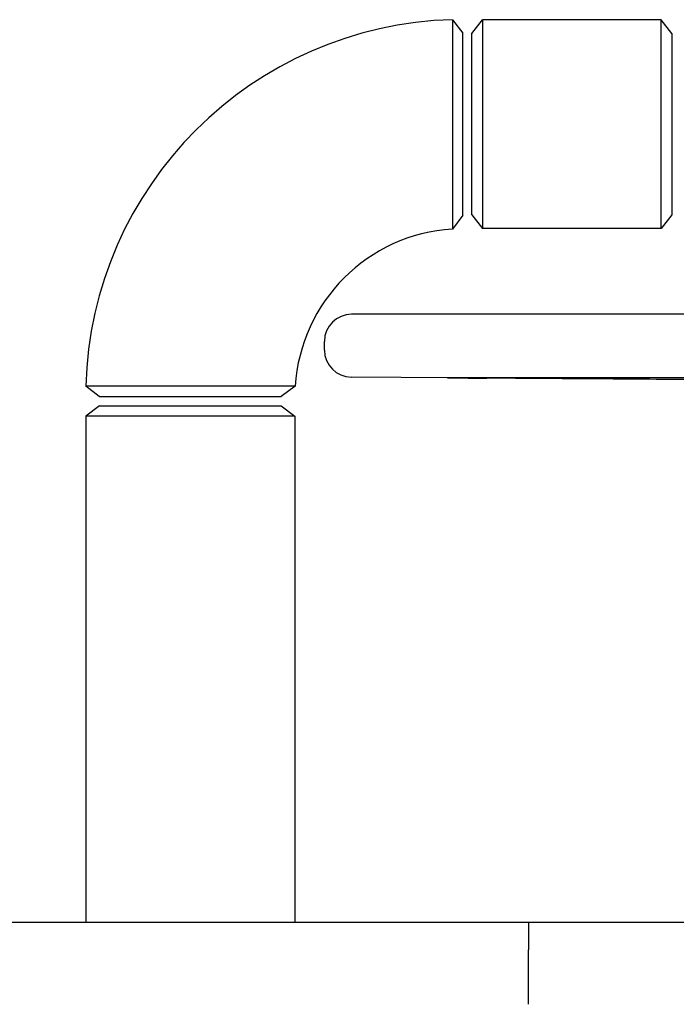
# Model space of a CAD drawing. Header units: inches. Extents: x 24 to 1128, y -69 to 748.
# Tile 475 of 656: x 596 to 605, y 376 to 390. Entities that reach past the tile are written whole.
import ezdxf

# ---------------------------------------------------------------- set-up
doc = ezdxf.new("R2010")
doc.units = ezdxf.units.IN
doc.header["$LTSCALE"] = 32
doc.header["$MEASUREMENT"] = 0
doc.layers.add('Visible (ANSI)', color=7, linetype='Continuous', lineweight=30)

msp = doc.modelspace()

# ---------------------------------------------------------------- linework, layer by layer
at = {"layer": 'Visible (ANSI)'}
for p, q in [((601.51826, 389.78672), (601.66063, 389.60117)), ((601.78563, 389.59867), (601.92951, 389.78617)), ((601.92951, 389.78617), (601.92951, 386.91117)), ((604.39176, 389.78617), (601.92951, 389.78617)), ((604.39176, 386.91117), (604.39176, 389.78617)), ((604.53563, 389.59867), (604.39176, 389.78617)), ((601.66063, 387.09617), (601.66063, 389.60107)), ((601.78563, 387.09867), (601.78563, 389.59867)), ((604.53563, 389.59867), (604.53563, 387.09867)), ((601.66063, 387.09617), (601.51831, 386.90428)), ((601.78563, 387.09867), (601.92951, 386.91117)), ((604.53563, 387.09867), (604.39176, 386.91117)), ((604.39176, 386.91117), (601.92951, 386.91117)), ((621.43013, 385.73187), (600.13113, 385.73187)), ((599.75713, 385.23987), (599.75713, 385.35787)), ((609.52063, 384.79886), (600.12846, 384.86588)), ((607.06967, 384.85673), (601.45119, 384.85673)), ((596.65813, 384.59867), (596.47259, 384.74104)), ((599.35502, 384.74099), (599.16313, 384.59867)), ((596.65823, 384.59867), (599.16313, 384.59867)), ((596.66063, 384.47367), (596.47313, 384.3298)), ((596.66063, 384.47367), (599.16063, 384.47367)), ((599.16063, 384.47367), (599.34813, 384.3298)), ((599.34813, 384.3298), (596.47313, 384.3298)), ((596.47313, 384.3298), (596.47313, 377.35867)), ((599.34813, 384.3298), (599.34813, 377.35867)), ((602.56363, 377.35867), (556.03063, 377.35867)), ((610.14463, 377.35867), (602.56363, 377.35867)), ((602.56363, 377.35867), (602.56363, 376.98367)), ((602.56363, 376.23367), (602.56363, 376.98367))]:
    msp.add_line(p, q, dxfattribs=at)
for centre, radius, start, end in [((601.66063, 384.59867), 5.19, 91.571968, 178.428032), ((601.66063, 384.59867), 2.31, 93.532272, 176.467728), ((600.13113, 385.35787), 0.374, 90, 180), ((600.13113, 385.23987), 0.374, 180, 269.591168)]:
    msp.add_arc(centre, radius, start, end, dxfattribs=at)
for points, knots in [([(601.51826, 389.7866), (601.51826, 389.78664), (601.51826, 389.78177), (601.51826, 389.74112), (601.51826, 389.66178), (601.51825, 389.42035), (601.51825, 389.25767), (601.51825, 388.88185), (601.51824, 388.66899), (601.51824, 388.23436), (601.51824, 388.01285), (601.51825, 387.60685), (601.51826, 387.42264), (601.51828, 387.12889), (601.5183, 387.01966), (601.51831, 386.92292), (601.51831, 386.90428), (601.51831, 386.90428)], [0, 0, 0, 0, 0.1436733, 0.1436733, 0.59274122, 0.59274122, 1.04590561, 1.04590561, 1.49882494, 1.49882494, 1.95396487, 1.95396487, 2.40917784, 2.40917784, 2.86492266, 2.86492266, 3.14159265, 3.14159265, 3.14159265, 3.14159265]), ([(601.45119, 384.85673), (601.44514, 384.85673), (601.45214, 384.85664), (601.49473, 384.85627), (601.53032, 384.85599), (601.61629, 384.85534), (601.67217, 384.85493), (601.79683, 384.85402), (601.86561, 384.85353), (601.93071, 384.85306), (601.95093, 384.85292), (601.97168, 384.85277), (601.99261, 384.85262)], [-1.98568979, -1.98568979, -1.98568979, -1.98568979, -1.489271, -1.489271, -0.99285222, -0.99285222, -0.49642611, -0.49642611, 0, 0, 0, 0.15423018, 0.15423018, 0.15423018, 0.15423018]), ([(599.35502, 384.74099), (599.35502, 384.74099), (599.33638, 384.74099), (599.23964, 384.74101), (599.13041, 384.74102), (598.83666, 384.74104), (598.65245, 384.74105), (598.24645, 384.74106), (598.02494, 384.74106), (597.59032, 384.74106), (597.37745, 384.74106), (597.00163, 384.74105), (596.83895, 384.74105), (596.59752, 384.74105), (596.51818, 384.74105), (596.47754, 384.74104), (596.47266, 384.74104), (596.4727, 384.74104)], [-3.14159265, -3.14159265, -3.14159265, -3.14159265, -2.86492266, -2.86492266, -2.40917784, -2.40917784, -1.95396487, -1.95396487, -1.49882494, -1.49882494, -1.04590561, -1.04590561, -0.59274122, -0.59274122, -0.1436733, -0.1436733, 0, 0, 0, 0])]:
    msp.add_open_spline(points, degree=3, knots=knots, dxfattribs=at)
msp.add_rational_spline([(608.82649, 384.80529), (607.47816, 384.81363), (601.99261, 384.85262)], [3.22913550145, 2.37560125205, 1.06245079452], degree=2, dxfattribs=at)

doc.saveas('drawing.dxf')
